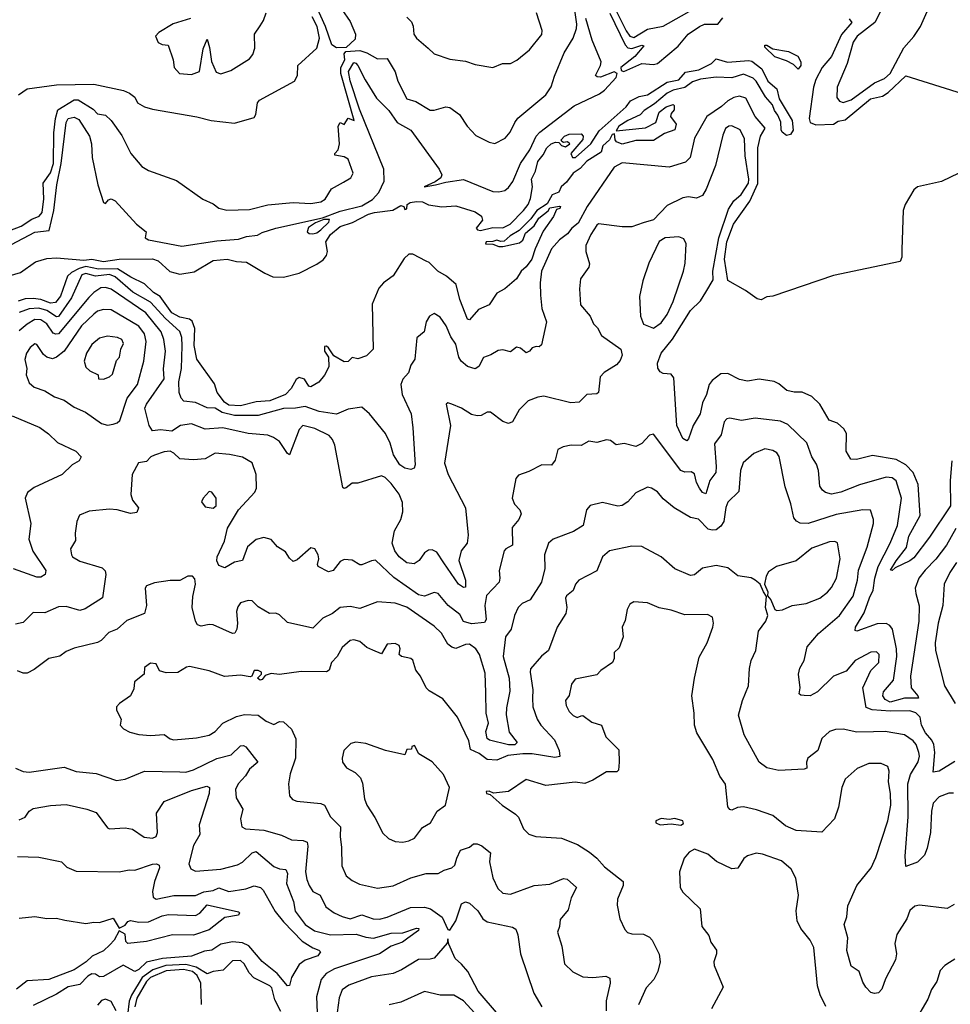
# Model space of a CAD drawing. Extents: x 1552294 to 1694791, y 811929 to 917222.
# Tile 427 of 643: x 1643947 to 1648702, y 851508 to 856540. Entities that reach past the tile are written whole.
import ezdxf

# ---------------------------------------------------------------- set-up
doc = ezdxf.new("R2010")
doc.units = 0

msp = doc.modelspace()

# ---------------------------------------------------------------- linework, layer by layer
at = {"layer": '0CON10XD'}
for points in [[(1645565, 856395.9), (1645541.1, 856411.1), (1645508.8, 856505), (1645375.2, 856805), (1645372.5, 856855), (1645383.9, 856915), (1645415, 857003.1), (1645442.5, 857025), (1645445, 857037.5), (1645458.9, 856975), (1645456.3, 856885), (1645499.4, 856745), (1645549.9, 856655), (1645635, 856531.1), (1645663.2, 856465), (1645660.3, 856439.7), (1645615, 856397.5), (1645565, 856395.9)], [(1646994.7, 856585), (1647045, 856481.9), (1647065, 856455.9), (1647085, 856449.5), (1647155, 856491.7), (1647235, 856506.9), (1647555, 856688.1)], [(1643815, 855432.1), (1643955, 855484.8), (1644009.5, 855520.5), (1644045.9, 855535), (1644061.2, 855555), (1644069.7, 855625), (1644066.1, 855703.9), (1644105, 855757.5), (1644120, 855805), (1644121.2, 855961.2), (1644129.1, 856035), (1644141.2, 856078.8), (1644225, 856130), (1644245, 856130), (1644322.3, 856082.3), (1644345, 856059.2), (1644385, 856052.5), (1644414.6, 856024.6), (1644468.3, 855948.3), (1644514.3, 855855), (1644570.2, 855790.2), (1644605, 855769.2), (1644748.3, 855718.3), (1644883, 855623), (1644935, 855598.8), (1644965, 855576.2), (1645005, 855566), (1645120.7, 855569.3), (1645215, 855594), (1645345, 855606), (1645435, 855600.8), (1645485, 855609.2), (1645507.7, 855622.3), (1645540.6, 855675), (1645601.3, 855708.7), (1645639.3, 855730.7), (1645651.4, 855755), (1645625, 855827.6), (1645605, 855839.4), (1645557.5, 855847.5), (1645556.7, 855855), (1645573.8, 855875), (1645580.8, 855905), (1645574.5, 855995.5), (1645585, 856013.8), (1645605, 856003.8), (1645625, 856035.8), (1645656.4, 856025), (1645587, 856265), (1645587.4, 856295), (1645607.6, 856335), (1645605.4, 856365), (1645613.4, 856376.6), (1645685, 856381.5), (1645720, 856370), (1645775, 856339.2), (1645825, 856342), (1645865, 856273.1), (1645879.7, 856225), (1645925, 856135.8), (1645970.9, 856120.9), (1646045, 856077.5), (1646065, 856077.1), (1646125, 856094.1), (1646145, 856091.1), (1646193.3, 856055), (1646233.5, 855995), (1646277.9, 855947.9), (1646345, 855914), (1646375, 855907.5), (1646427.9, 855935), (1646453.5, 855965), (1646476.2, 856015), (1646492.9, 856037.1), (1646635.7, 856155), (1646662.9, 856197.1), (1646678.9, 856251.1), (1646729.5, 856370.5), (1646775.3, 856444.7), (1646791.1, 856495), (1646793.3, 856516.7), (1646776, 856634)], [(1648347.5, 856585), (1648315.5, 856524.5), (1648226.3, 856455), (1648205.2, 856425), (1648174.3, 856315.7), (1648123.9, 856195), (1648122.4, 856142.4), (1648135, 856123.3), (1648155, 856116.5), (1648195, 856129.6), (1648315, 856216.8), (1648365, 856239.6), (1648394.5, 856265), (1648465, 856395.4), (1648515, 856453.4), (1648548.8, 856505), (1648603.3, 856626.7)], [(1643940.6, 856155), (1643985, 856187), (1644135, 856206.3), (1644325, 856210.8), (1644478, 856178), (1644507.8, 856165), (1644534.5, 856144.5), (1644549.4, 856115), (1644584.4, 856095), (1644625, 856082.2), (1644852.7, 856042.7), (1644925, 856024), (1645045, 856011.2), (1645145, 856040), (1645154.3, 856055.7), (1645161.9, 856115), (1645171.4, 856128.6), (1645350.5, 856225), (1645365.6, 856255), (1645367.7, 856305), (1645464.8, 856395), (1645478.8, 856445), (1645466.2, 856505), (1645440.7, 856555)], [(1644820, 856545), (1644730.9, 856519.1), (1644657.5, 856475), (1644640, 856455), (1644655, 856422.5), (1644675, 856413.3), (1644705, 856410), (1644731.9, 856335), (1644735.6, 856295), (1644763.3, 856265), (1644825, 856258.8), (1644865.6, 856274.4), (1644885, 856390), (1644905, 856440), (1644917.1, 856397.1), (1644926.3, 856326.3), (1644951.2, 856271.2), (1644975, 856263.3), (1645025, 856280), (1645120.3, 856339.7), (1645138.7, 856361.3), (1645148.6, 856395), (1645147.5, 856465), (1645175, 856507.5), (1645193.3, 856535), (1645206.7, 856575)], [(1645925, 856553.1), (1645948.9, 856528.9), (1645957.4, 856507.4), (1645961.4, 856465), (1645974.2, 856445), (1646033.5, 856393.5), (1646065, 856365.8), (1646145, 856338), (1646225, 856328), (1646275, 856310.8), (1646365, 856296.2), (1646414.5, 856315.5), (1646455, 856316.6), (1646486.4, 856333.6), (1646552, 856385), (1646615, 856463.3), (1646616.9, 856485), (1646587.8, 856575)], [(1646963, 856573), (1647040.7, 856410.7), (1647055, 856395.9), (1647075, 856391.7), (1647125, 856409.6), (1647135.5, 856405.5), (1647089.2, 856350.8), (1647018.3, 856295), (1647019.3, 856279.3), (1647034.6, 856274.6), (1647125, 856316), (1647185, 856310), (1647205, 856316.5), (1647312.2, 856405), (1647363.2, 856465), (1647419.7, 856505), (1647446.1, 856516.1), (1647514, 856516), (1647540.4, 856549.6)], [(1644346.5, 855696.5), (1644375, 855606.2), (1644385, 855600.8), (1644401.2, 855618.8), (1644415, 855624.4), (1644435, 855614.2), (1644544.3, 855494.3), (1644592.5, 855455), (1644588, 855425), (1644605, 855414.2), (1644775, 855382.1), (1644955, 855410), (1645065, 855418), (1645105, 855431.2), (1645161.4, 855438.6), (1645185, 855452), (1645255.7, 855475), (1645493.3, 855526.7), (1645585, 855560.4), (1645695, 855589.1), (1645748.8, 855621.2), (1645782.8, 855657.2), (1645808.9, 855715), (1645807.9, 855775), (1645683.1, 856083.1), (1645635, 856227.3), (1645626.5, 856275), (1645655, 856320.5), (1645665, 856318.3), (1645674.8, 856305), (1645711.8, 856231.9), (1645769.3, 856139.3), (1645833, 856075), (1645875, 856014.6), (1645945, 855975.3), (1646090.3, 855775), (1646103.4, 855746.6), (1646098.7, 855731.3), (1646069.6, 855710.4), (1646013.8, 855685), (1646071.2, 855695), (1646125, 855710), (1646215, 855722.5), (1646365, 855661.8), (1646395, 855659.2), (1646425, 855666.2), (1646445, 855681.5), (1646467.3, 855712.7), (1646506.6, 855805), (1646553.2, 855875), (1646586.6, 855945), (1646604, 855965), (1646780.5, 856099.5), (1646910, 856160), (1646935, 856179.6), (1646993.8, 856245), (1646999.7, 856265), (1646985, 856273.9), (1646915, 856245.7), (1646897.2, 856247.2), (1646889.1, 856255), (1646915.2, 856305), (1646918.6, 856325), (1646871.9, 856435), (1646839.5, 856545)], [(1648185, 856544.6), (1648198.2, 856525), (1648146.7, 856463.3), (1648095, 856351.2), (1648047.5, 856295), (1648015.6, 856234.4), (1648003.7, 856195), (1647980.2, 856035), (1647986.6, 856015), (1648015, 856002.3), (1648105, 856006.3), (1648129.5, 856020.5), (1648165, 856027.2), (1648294.1, 856135.9), (1648355, 856149.5), (1648385, 856167.2), (1648475, 856252.3), (1648849.4, 856135)], [(1647925, 856287.5), (1647900.7, 856310.7), (1647865, 856330), (1647805, 856350), (1647755, 856400), (1647755, 856410), (1647765, 856410), (1647795, 856390), (1647875, 856376.7), (1647923, 856353), (1647937.5, 856325), (1647937.5, 856305), (1647925, 856287.5)], [(1643865, 855222.2), (1643951.7, 855248.3), (1644027.5, 855302.5), (1644085, 855319.4), (1644135, 855322.2), (1644275, 855311.5), (1644315, 855315.3), (1644375, 855304.3), (1644455, 855316), (1644625, 855317.2), (1644655, 855306.9), (1644713.6, 855253.6), (1644765, 855238.3), (1644838.2, 855251.8), (1644935, 855309.1), (1645006.4, 855316.4), (1645055, 855304.2), (1645105, 855300), (1645200, 855245), (1645240, 855225), (1645295, 855224.2), (1645375, 855244.2), (1645465, 855290.6), (1645497.5, 855312.5), (1645514.6, 855335), (1645519.6, 855355), (1645511.4, 855405), (1645535, 855442.3), (1645585, 855483), (1645647.5, 855502.5), (1645728.8, 855545), (1645760, 855555), (1645853, 855567), (1645895, 855590.5), (1645910, 855585), (1645915, 855570), (1645925, 855572.5), (1645926, 855595), (1645941.2, 855605), (1645975, 855611.1), (1646005, 855608.8), (1646035, 855593.3), (1646103.2, 855583.2), (1646175, 855588.5), (1646275, 855557.9), (1646306, 855535), (1646311.2, 855515), (1646280, 855475), (1646286.7, 855465), (1646302.2, 855462.2), (1646365, 855478.2), (1646415, 855476.2), (1646452.7, 855495), (1646521.1, 855565), (1646544.3, 855595), (1646556.4, 855626.4), (1646567.1, 855685), (1646562.3, 855725), (1646583.1, 855765), (1646594.5, 855814.5), (1646621.8, 855848.2), (1646640, 855885), (1646661.9, 855905), (1646685, 855914.2), (1646702.5, 855912.5), (1646715, 855897.5), (1646735, 855890), (1646757.5, 855905), (1646746.2, 855916.2), (1646725, 855912.5), (1646717, 855917), (1646713.3, 855925), (1646730, 855945), (1646755, 855954), (1646815.9, 855955.9), (1646826.7, 855945), (1646825, 855927.5), (1646763.8, 855855), (1646771.2, 855835), (1646787.5, 855835), (1646865.2, 855904.8), (1646907.8, 855972.3), (1647046.2, 856093.8), (1647068.6, 856125), (1647112.7, 856147.3), (1647155, 856155.9), (1647255, 856220), (1647315, 856231.8), (1647348.1, 856271.9), (1647417.4, 856282.6), (1647481.2, 856315), (1647505, 856340), (1647562.9, 856322.9), (1647671.9, 856331.9), (1647687.3, 856327.3), (1647738.6, 856288.6), (1647769.6, 856225), (1647816.3, 856186.3), (1647828.2, 856135), (1647894.2, 856025), (1647899.7, 855975), (1647885, 855953.5), (1647865, 855947.7), (1647843.1, 855965), (1647837.2, 855977.2), (1647836.3, 856016.3), (1647821, 856051), (1647804.1, 856075), (1647793.3, 856105), (1647756.8, 856145), (1647710.5, 856225), (1647695, 856240), (1647645, 856262.1), (1647585, 856242.4), (1647506, 856246), (1647425.4, 856235.4), (1647385, 856222.7), (1647345, 856192.3), (1647285, 856180), (1647255.7, 856165), (1647190.8, 856109.2), (1647136.9, 856075), (1647117.1, 856052.9), (1647055, 856024.4), (1647008.8, 855995), (1646995, 855972.5), (1647145, 855986.2), (1647196.7, 856015), (1647215, 856066.7), (1647250, 856095), (1647286.1, 856106.1), (1647291.7, 856101.7), (1647291.7, 856078.3), (1647275, 856060), (1647272.5, 856045), (1647301.4, 856005), (1647295, 855976.2), (1647242.1, 855957.9), (1647185, 855922.9), (1647095, 855921.9), (1647025, 855903.1), (1646996.7, 855915), (1646990, 855925), (1646986.4, 855956.4), (1646975, 855953.3), (1646960, 855925), (1646926.7, 855895), (1646917.9, 855862.1), (1646845, 855817.5), (1646810, 855780), (1646774.3, 855755.7), (1646740.2, 855709.8), (1646712.9, 855685), (1646701.7, 855658.3), (1646667.5, 855645), (1646641.2, 855598.8), (1646588.9, 855565), (1646558.8, 855521.2), (1646498.3, 855461.7), (1646452.5, 855435), (1646422.5, 855407.5), (1646405, 855405.6), (1646385, 855413.3), (1646364.1, 855405.9), (1646330, 855405), (1646327.5, 855395), (1646365, 855393.3), (1646395, 855380), (1646415, 855380), (1646501.2, 855398.8), (1646517.5, 855412.5), (1646530.5, 855449.5), (1646575, 855486.7), (1646598.8, 855525), (1646646.4, 855563.6), (1646655, 855577.5), (1646705, 855587.5), (1646710, 855585), (1646707.5, 855575), (1646690, 855570), (1646675, 855533.3), (1646620.8, 855459.2), (1646580.9, 855369.1), (1646564.3, 855315), (1646535, 855275.8), (1646510, 855255), (1646486.2, 855215), (1646426.2, 855165), (1646385, 855142.5), (1646345, 855083.1), (1646291.3, 855058.7), (1646245, 855005.8), (1646235, 855010), (1646195, 855110), (1646176.3, 855186.3), (1646128.2, 855228.2), (1646084.2, 855255), (1646039.5, 855299.5), (1646024.1, 855305.9), (1645955, 855341.1), (1645935, 855340.8), (1645910.6, 855319.4), (1645855, 855230), (1645805.5, 855194.5), (1645782.4, 855167.6), (1645748.1, 855085), (1645753.8, 854855), (1645718.3, 854821.7), (1645675, 854806.7), (1645645, 854812.5), (1645625, 854792.5), (1645605, 854791.2), (1645552.1, 854822.1), (1645525, 854863.3), (1645515, 854871.2), (1645505, 854870), (1645504.4, 854845), (1645524.4, 854814.4), (1645526.9, 854765), (1645505, 854723.8), (1645475, 854687.5), (1645435, 854663.3), (1645425, 854667.5), (1645402.2, 854702.2), (1645375, 854711.8), (1645358.9, 854701.1), (1645334.3, 854655), (1645305, 854624), (1645225, 854592), (1645155, 854587.3), (1645075.7, 854565.7), (1645015, 854569.8), (1644993.5, 854585), (1644956, 854635), (1644942, 854678), (1644852.1, 854805), (1644838.5, 854875), (1644841.7, 854961.7), (1644828.6, 854998.6), (1644815, 855008.9), (1644765, 855019.4), (1644725, 855041.2), (1644664.2, 855124.2), (1644630.5, 855145), (1644585, 855189.5), (1644515, 855223.8), (1644447.1, 855267.1), (1644350, 855265), (1644285, 855278.1), (1644251.1, 855268.9), (1644212, 855248), (1644191, 855229), (1644155, 855126.9), (1644129.1, 855095), (1644105, 855090.2), (1644055, 855110.3), (1644015, 855114.6), (1643975, 855113.9), (1643938.5, 855101.5)], [(1648787.5, 855775), (1648657.7, 855712.3), (1648535, 855686.2), (1648515, 855670), (1648471.2, 855595), (1648461.2, 855565), (1648454.1, 855365.9), (1648453.6, 855326.4), (1648445, 855303.3), (1648105, 855232.5), (1647795, 855127.5), (1647765, 855122.5), (1647735, 855107.5), (1647715, 855112.5), (1647656.1, 855156.1), (1647565, 855206.7), (1647548.8, 855315), (1647560.6, 855405), (1647593.5, 855495), (1647678.1, 855611.9), (1647718.2, 855701.9), (1647717.6, 855885), (1647732.9, 855945), (1647755.8, 855985), (1647704.8, 856045), (1647657.8, 856137.8), (1647625, 856148.7), (1647595, 856141.4), (1647565, 856125.8), (1647533.2, 856096.8), (1647457.5, 856045), (1647395.3, 855935), (1647373.1, 855835), (1647348.8, 855811.2), (1647264.8, 855785.2), (1647025, 855808.3), (1646985, 855785.2), (1646846.4, 855585), (1646800.1, 855499.9), (1646767.6, 855475), (1646745.5, 855444.5), (1646705.5, 855414.5), (1646665, 855368.5), (1646613, 855255), (1646605.7, 855195), (1646608.3, 855131.7), (1646614.2, 855064.2), (1646638.5, 854995), (1646612.5, 854877.5), (1646601.7, 854868.3), (1646585, 854870), (1646565, 854862.5), (1646552.5, 854845), (1646535, 854836.7), (1646505, 854861.2), (1646485, 854866.2), (1646455, 854842.5), (1646415, 854852.5), (1646391.2, 854848.8), (1646355, 854826.7), (1646315.9, 854814.1), (1646292.1, 854767.9), (1646275, 854755.6), (1646235, 854767.8), (1646202.2, 854795), (1646191.4, 854815), (1646175, 854882.2), (1646149.1, 854919.1), (1646125.5, 854975.5), (1646095, 855019.1), (1646065, 855038.9), (1646040.8, 855025), (1646024, 854996), (1646014.2, 854945), (1645976.7, 854913.3), (1645966.2, 854805), (1645945.8, 854774.2), (1645932.8, 854735), (1645905, 854701.9), (1645893.8, 854675), (1645900.5, 854625), (1645946.9, 854525), (1645956.3, 854453.7), (1645967.5, 854265), (1645962.5, 854247.5), (1645945, 854241.2), (1645915, 854247.5), (1645889.7, 854265), (1645856.5, 854316.5), (1645840.2, 854375), (1645815.7, 854425), (1645735, 854526.2), (1645695, 854558.6), (1645625, 854548.6), (1645565, 854524.2), (1645477, 854537), (1645405, 854562.5), (1645356.2, 854553.8), (1645295, 854552.5), (1645165, 854517), (1645045, 854516), (1644982.2, 854532.2), (1644945, 854554.2), (1644905, 854555.9), (1644845, 854583.1), (1644785, 854590.9), (1644772.3, 854605), (1644761.3, 854635), (1644760.4, 854689.6), (1644773.6, 854756.4), (1644777.7, 854872.3), (1644775.5, 854915.5), (1644765.5, 854945.5), (1644691.9, 855011.9), (1644615, 855095.8), (1644525, 855147.5), (1644435, 855226.1), (1644405, 855238.1), (1644335, 855229.4), (1644285, 855242.6), (1644265, 855235.1), (1644211.6, 855118.4), (1644145, 855022.9), (1644135, 855020.7), (1644085, 855052.9), (1644045, 855065.6), (1643995, 855061.9), (1643945, 855043.1)], [(1643905, 855390.4), (1644025, 855453.2), (1644098.3, 855461.7), (1644121.3, 855565), (1644136.6, 855695), (1644159.2, 855805), (1644185, 856014.4), (1644195.2, 856035), (1644225, 856041.1), (1644249.9, 856029.9), (1644303.2, 855945), (1644313, 855905), (1644316.6, 855835), (1644346.5, 855696.5)], [(1648709.5, 854285), (1648700.5, 854185), (1648703.2, 854055), (1648595, 853894.6), (1648515, 853790), (1648495, 853774), (1648420.9, 853739.1), (1648405, 853724.4), (1648397, 853727), (1648425, 853774.5), (1648477.8, 853842.2), (1648490.5, 853899.5), (1648547.5, 854005), (1648536.9, 854165), (1648512, 854225), (1648475, 854265.2), (1648425, 854291.6), (1648305, 854312.4), (1648222.2, 854292.2), (1648193.4, 854293.4), (1648169.5, 854335), (1648171.8, 854425), (1648158.3, 854448.3), (1648125, 854477.1), (1648083.6, 854493.6), (1648035.6, 854575), (1647995, 854613.6), (1647945, 854636.1), (1647903.7, 854636.3), (1647865.8, 854645), (1647825, 854679.4), (1647801.1, 854691.1), (1647725, 854702.2), (1647665, 854692), (1647625, 854701.4), (1647565, 854731.1), (1647530.2, 854729.8), (1647485, 854695.4), (1647469.5, 854675), (1647455.9, 854624.1), (1647435, 854581.2), (1647423.5, 854525), (1647388.7, 854465), (1647365, 854398), (1647355, 854387.5), (1647335, 854399.2), (1647305.3, 854465.3), (1647290, 854710), (1647275, 854727.5), (1647235, 854731.5), (1647219.2, 854739.2), (1647207.9, 854757.9), (1647206.2, 854785), (1647223.8, 854835), (1647282.5, 854907.5), (1647375, 855053.8), (1647425, 855103.3), (1647452.4, 855147.6), (1647489.4, 855210.6), (1647489.2, 855255), (1647519.7, 855425), (1647568.4, 855571.6), (1647596.6, 855613.4), (1647633.7, 855646.4), (1647670.9, 855705), (1647672.7, 855725), (1647653.1, 855843.1), (1647650.1, 855930.1), (1647627.4, 855977.4), (1647585, 855996.7), (1647570, 855995), (1647553.3, 855983.3), (1647540, 855950), (1647502.1, 855795), (1647455, 855674.4), (1647435, 855641.9), (1647405, 855628.1), (1647365, 855634.4), (1647335, 855630), (1647255, 855589.7), (1647185, 855516.1), (1647132.3, 855502.3), (1647075, 855481.4), (1647025, 855481.8), (1646905, 855496.9), (1646895, 855490), (1646865, 855441.8), (1646839.6, 855385), (1646839.8, 855355), (1646858.7, 855291.3), (1646854.3, 855275.7), (1646813.1, 855215), (1646806.5, 855165), (1646812.3, 855082.3), (1646862.5, 855025), (1646878, 854985), (1646898.6, 854965), (1646919.1, 854925), (1647018.1, 854855), (1647026.1, 854825), (1647015, 854797.1), (1646996.2, 854775), (1646933.3, 854736.7), (1646913.1, 854715), (1646905, 854634), (1646895, 854627.5), (1646845.5, 854624.5), (1646804.7, 854585.3), (1646762.2, 854582.2), (1646625, 854615.2), (1646595, 854611.1), (1646545, 854592), (1646499.7, 854545), (1646464.7, 854485.3), (1646445, 854475.4), (1646415, 854486.7), (1646353.1, 854533.1), (1646335, 854533.8), (1646305, 854516.7), (1646285, 854514.3), (1646255, 854521.9), (1646205, 854554.1), (1646154.4, 854575.6), (1646135, 854582), (1646126.2, 854575), (1646147.8, 854465), (1646116.8, 854273.2), (1646135.5, 854215), (1646224.6, 854045), (1646238.9, 853905), (1646233.8, 853865), (1646202.2, 853825), (1646191.5, 853775), (1646225.4, 853675), (1646225, 853640), (1646215, 853637.5), (1646189.6, 853655), (1646114.5, 853764.5), (1646078, 853818), (1646055, 853830.5), (1646035, 853827.8), (1646015, 853815.6), (1645987.5, 853775), (1645961.7, 853758.3), (1645925, 853763.9), (1645885.5, 853795), (1645863.9, 853825), (1645850.7, 853865), (1645862, 853928), (1645894.6, 853985), (1645905.3, 854025), (1645902.3, 854072.3), (1645885, 854114.4), (1645845, 854169.6), (1645815, 854199.4), (1645795, 854208.6), (1645675, 854171.2), (1645645, 854170.8), (1645615, 854148), (1645605, 854143.8), (1645598.3, 854148.3), (1645556.7, 854365), (1645544.7, 854395), (1645527.5, 854415), (1645455, 854450.3), (1645393.1, 854465), (1645375, 854445.5), (1645325, 854316), (1645315, 854322), (1645275, 854383.3), (1645243.6, 854403.6), (1645215, 854416.1), (1645115, 854424.7), (1644985, 854454.2), (1644895, 854446.6), (1644825, 854474.7), (1644768, 854465), (1644725, 854436.8), (1644666.5, 854443.5), (1644625, 854438.5), (1644608.7, 854465), (1644586.5, 854555), (1644594.1, 854575), (1644684.3, 854705), (1644681.1, 854755), (1644692.6, 854845), (1644683.8, 854905), (1644670.2, 854945), (1644590.8, 855040.7), (1644415, 855162.5), (1644385, 855171.4), (1644361.3, 855168.7), (1644325, 855145.3), (1644300.9, 855119.1), (1644145, 854934.8), (1644131.8, 854931.8), (1644118.2, 854938.2), (1644085, 854984.8), (1644055, 855006.3), (1644025, 855006.7), (1643985, 854983.2), (1643945, 854948.8)], [(1645445, 855444.6), (1645465, 855450.4), (1645485, 855465.3), (1645526.4, 855505), (1645529.1, 855519.1), (1645501.2, 855518.8), (1645458.5, 855501.5), (1645422, 855478), (1645415.7, 855455), (1645426.4, 855446.4), (1645445, 855444.6)], [(1647185, 854962.5), (1647225, 854990.4), (1647255, 855033.6), (1647285, 855100), (1647339, 855255), (1647347, 855295), (1647351.5, 855395), (1647339.5, 855419.5), (1647315, 855429.2), (1647245, 855425.6), (1647215, 855405.4), (1647161.2, 855295), (1647130.2, 855205), (1647113.4, 855125), (1647118.1, 855025), (1647135, 854983.8), (1647185, 854962.5)], [(1644395, 854466.9), (1644425, 854472.5), (1644445, 854479.2), (1644458.2, 854491.8), (1644496.4, 854605), (1644548.4, 854675), (1644581.9, 854795), (1644593.1, 854895), (1644585.3, 854935), (1644555, 854972.8), (1644415, 855057.3), (1644375, 855059.4), (1644345, 855049.5), (1644325, 855035.3), (1644263.4, 854975), (1644173.6, 854846.4), (1644135, 854815.4), (1644115, 854806.9), (1644085.8, 854815.8), (1644069.4, 854829.4), (1644035, 854880), (1644025, 854883.1), (1644000.6, 854865), (1643980.9, 854835), (1643973.1, 854803.1), (1643982.7, 854757.3), (1643980.5, 854725), (1643995, 854684), (1644021.1, 854661.1), (1644075, 854642.2), (1644125, 854611.5), (1644174.7, 854594.7), (1644225, 854559.6), (1644283.1, 854533.1), (1644365, 854475.7), (1644395, 854466.9)], [(1644375, 854703.3), (1644405, 854714.3), (1644421.5, 854728.5), (1644442, 854798), (1644457.5, 854815), (1644463.8, 854855), (1644476.7, 854885), (1644468.6, 854905), (1644446.3, 854916.3), (1644395, 854922), (1644355, 854911.8), (1644315, 854880.5), (1644287.7, 854835), (1644277.1, 854795), (1644285, 854764.2), (1644305, 854745.5), (1644347.5, 854725), (1644350, 854705), (1644375, 854703.3)], [(1643909.2, 854515), (1644050, 854455), (1644093.7, 854423.7), (1644139.4, 854379.4), (1644234.6, 854334.6), (1644260.8, 854305), (1644250, 854285), (1644214.7, 854265.3), (1644164.6, 854215.4), (1644020.8, 854149.2), (1643986.6, 854123.4), (1643975.7, 854095), (1644004.4, 853965.6), (1643993.8, 853885), (1644013.9, 853823.9), (1644080.8, 853725), (1644076.7, 853705), (1644055, 853690.8), (1644035, 853690.5), (1643915, 853733.6)], [(1648289.8, 853585), (1648308.4, 853625), (1648316.1, 853685), (1648333, 853745), (1648393.8, 853865), (1648431.4, 853955), (1648452.2, 854095), (1648425, 854183.1), (1648405, 854197.5), (1648375, 854201.2), (1648238.1, 854161.9), (1648143.3, 854125), (1648095, 854115.6), (1648065, 854123.1), (1648048, 854135), (1648035.6, 854155), (1648028.5, 854235), (1648017.4, 854267.4), (1647993.5, 854305), (1647968, 854378), (1647871.3, 854471.3), (1647835, 854488.2), (1647705, 854503.9), (1647635, 854490.8), (1647575, 854503.3), (1647560.4, 854499.6), (1647546, 854484), (1647531.4, 854418.6), (1647497.8, 854372.2), (1647506.3, 854256.3), (1647503.2, 854225), (1647473.6, 854185), (1647453.1, 854116.9), (1647435, 854122.9), (1647420, 854145), (1647405.6, 854175), (1647395, 854218.6), (1647378.3, 854228.3), (1647345, 854226.5), (1647325.7, 854235.7), (1647185, 854420.8), (1647165, 854415.8), (1647125, 854373.3), (1647095, 854358.6), (1647035, 854374.2), (1646995, 854367.5), (1646965, 854388.6), (1646945, 854393.1), (1646895, 854378.6), (1646855, 854385.6), (1646815, 854362.7), (1646764.5, 854365.5), (1646723.2, 854356.8), (1646696.8, 854343.2), (1646682.1, 854287.9), (1646665, 854262.9), (1646615, 854264.4), (1646549.1, 854230.9), (1646495, 854212.5), (1646481.4, 854195), (1646462.9, 854095), (1646475, 854063.3), (1646502, 854035), (1646510, 854015), (1646497.1, 853985), (1646463.6, 853945), (1646465, 853853.8), (1646430, 853835), (1646422.5, 853825), (1646396.4, 853725), (1646400.5, 853685), (1646396.5, 853665), (1646332.7, 853597.3), (1646324.4, 853545), (1646331, 853475), (1646321, 853459), (1646255, 853452.8), (1646215, 853463.6), (1646195, 853500), (1646136.2, 853545), (1646085, 853607.3), (1646065, 853612.9), (1646015, 853594.3), (1645985, 853599.5), (1645858.6, 853688.6), (1645765, 853776.9), (1645745, 853774.5), (1645695, 853752.9), (1645685, 853754.3), (1645645, 853778), (1645605, 853781.2), (1645585, 853770), (1645548.6, 853725), (1645525, 853717.8), (1645472, 853745), (1645468, 853755), (1645475.6, 853784.4), (1645472.5, 853805), (1645455, 853836.2), (1645435, 853840), (1645365, 853780), (1645345, 853771.2), (1645325, 853788), (1645305, 853820), (1645265, 853845.6), (1645232.6, 853882.6), (1645195, 853893.4), (1645155, 853883.5), (1645110.8, 853845), (1645084.7, 853775.3), (1645045, 853767.1), (1644995, 853738), (1644965, 853750), (1644953.6, 853773.6), (1644955.8, 853795), (1644992.6, 853875), (1645008.3, 853941.7), (1645064.8, 854035), (1645148.2, 854125), (1645156.2, 854145), (1645155.4, 854215.4), (1645134.7, 854274.7), (1645085, 854304.6), (1645018.3, 854318.3), (1644945, 854324.1), (1644895, 854296.2), (1644835, 854290), (1644765, 854296.2), (1644734.4, 854325), (1644715, 854333.9), (1644685, 854330.9), (1644635, 854313.8), (1644617.1, 854305), (1644595, 854282.2), (1644553.3, 854275), (1644521.2, 854215), (1644515, 854112.5), (1644523.7, 854083.7), (1644554.2, 854045), (1644545, 854021.2), (1644513.9, 854016.1), (1644445, 854034.2), (1644405, 854037.5), (1644302, 854028), (1644252.4, 854007.6), (1644238.1, 853975), (1644230, 853915), (1644231.9, 853878.1), (1644206.2, 853835), (1644211.2, 853805), (1644216.7, 853795), (1644255, 853772.5), (1644367.9, 853737.9), (1644383.3, 853723.3), (1644387.7, 853705), (1644369.5, 853585), (1644281.9, 853528.1), (1644255, 853520.8), (1644185, 853540.5), (1644145, 853539.2), (1644075, 853508.1), (1644015, 853510.6), (1643965, 853459.5), (1643925, 853450)], [(1647954.7, 853085.3), (1647937.6, 853087.6), (1647930.4, 853095), (1647934.7, 853125), (1647925.8, 853195), (1647932.8, 853225), (1647955.3, 853265), (1647970.9, 853335), (1648027.7, 853402.3), (1648135, 853495.5), (1648205, 853593.3), (1648227.8, 853675), (1648233.3, 853726.7), (1648276.6, 853843.4), (1648308.8, 853965), (1648308.9, 853985), (1648293.8, 854033.8), (1648255.5, 854035.5), (1648118.3, 854011.7), (1647975, 853964.5), (1647935, 853967.3), (1647916.2, 853976.2), (1647903.1, 853993.1), (1647887.3, 854065), (1647857.5, 854152.5), (1647827.5, 854307.5), (1647815, 854325.8), (1647795, 854338.6), (1647755, 854345.7), (1647698, 854322), (1647642.9, 854275), (1647630, 854235), (1647621.1, 854128.9), (1647565, 854073.8), (1647555, 854047.5), (1647544.7, 853975.3), (1647529.2, 853950.8), (1647505, 853931.8), (1647485, 853930), (1647465, 853936.5), (1647415, 853987.1), (1647375, 853995.8), (1647291.2, 854045), (1647235, 854090.6), (1647205, 854126.9), (1647175.4, 854145.4), (1647155, 854150), (1647095, 854121.2), (1647053.6, 854075), (1647025, 854056.1), (1647003.7, 854053.6), (1646925, 854072.7), (1646862.4, 854057.6), (1646842.5, 854035), (1646825.8, 853955), (1646776.3, 853923.7), (1646672.5, 853885), (1646648.9, 853865), (1646628.6, 853805), (1646629.3, 853735), (1646613.8, 853665), (1646555.3, 853574.7), (1646515, 853555.5), (1646493.7, 853536.3), (1646474.6, 853495), (1646458.6, 853425), (1646428.8, 853385), (1646418, 853285), (1646447.4, 853175), (1646451.8, 853108.2), (1646433.7, 853023.6), (1646433.2, 852986.8), (1646448.6, 852898.6), (1646488.8, 852845), (1646476.3, 852833.7), (1646445, 852834.1), (1646347.2, 852857.2), (1646336.3, 852866.3), (1646328.8, 852901.2), (1646342.5, 852945), (1646330.5, 852995), (1646328, 853102), (1646325, 853200), (1646295.7, 853295), (1646277.5, 853325), (1646245, 853347.5), (1646225, 853345.8), (1646175, 853325.6), (1646155, 853332.5), (1646135, 853348), (1646101.4, 853405), (1646065, 853440), (1645925, 853537.1), (1645865, 853558.1), (1645775, 853563.8), (1645685, 853530.9), (1645635, 853540), (1645585, 853535.7), (1645545, 853504.4), (1645495, 853481.4), (1645445, 853430.6), (1645315, 853458.1), (1645275, 853497.5), (1645255, 853505.8), (1645222.5, 853505), (1645165, 853539.2), (1645135, 853569.2), (1645115, 853572), (1645075, 853558.6), (1645060.7, 853539.3), (1645053.9, 853515), (1645060, 853455), (1645055.7, 853425.7), (1645045.5, 853404.5), (1645035, 853402.9), (1644935, 853447.1), (1644915, 853449.1), (1644875, 853439.6), (1644855, 853447.5), (1644845.5, 853465), (1644828.6, 853535), (1644832.1, 853592.1), (1644845.4, 853655), (1644841.4, 853681.4), (1644830, 853695), (1644806.7, 853695), (1644765, 853674.2), (1644715.9, 853674.1), (1644635, 853662.5), (1644595, 853646.2), (1644588, 853635), (1644594.5, 853545), (1644584.4, 853505), (1644495, 853470), (1644445.8, 853425), (1644401.7, 853408.3), (1644363.3, 853366.7), (1644345, 853357.1), (1644225, 853327.1), (1644185, 853310), (1644152.4, 853287.6), (1644095, 853275.8), (1644021.2, 853218.8), (1643985, 853200), (1643965, 853199.4), (1643935, 853212.1)], [(1644935, 854044), (1644950, 854055), (1644950, 854095), (1644928.8, 854125), (1644915, 854129.2), (1644883.8, 854095), (1644876.7, 854075), (1644895, 854050), (1644935, 854044)], [(1648730.8, 853939.2), (1648682.8, 853855), (1648627.7, 853782.3), (1648572.8, 853727.2), (1648541.2, 853685), (1648523.1, 853635), (1648525, 853606.7), (1648543.6, 853543.6), (1648541.6, 853465), (1648498.7, 853185), (1648502.2, 853125), (1648535.6, 853085), (1648538.6, 853071.4), (1648467.5, 853072.5), (1648395, 853051.7), (1648369.2, 853065), (1648357.3, 853085), (1648360, 853105), (1648411.6, 853165), (1648428.8, 853285), (1648427.7, 853325), (1648405.9, 853425), (1648393, 853443), (1648375, 853454.6), (1648327.4, 853452.6), (1648225, 853414.4), (1648215, 853417.5), (1648217.8, 853435), (1648261.2, 853508.8), (1648289.8, 853585)], [(1648717.5, 852587.5), (1648695, 852586.7), (1648645, 852568.1), (1648614.6, 852535), (1648606.1, 852495), (1648601.1, 852385), (1648583.8, 852305), (1648569.8, 852270.2), (1648535, 852234.2), (1648475, 852212.5), (1648470.7, 852265), (1648487.3, 852465), (1648484.5, 852635), (1648498.1, 852681.9), (1648536.9, 852746.9), (1648543.8, 852775), (1648541.4, 852795), (1648526.8, 852835), (1648512.3, 852855), (1648467.5, 852885), (1648368.5, 852901.5), (1648310.2, 852899.8), (1648225, 852898.5), (1648155, 852914.5), (1648115, 852911.5), (1648085, 852901.9), (1648045, 852865.8), (1648025, 852804.2), (1647974.3, 852765), (1647967.5, 852745), (1647968.8, 852715), (1647955, 852710), (1647825, 852702.8), (1647765, 852716.1), (1647725.5, 852745), (1647649.3, 852885), (1647620, 852985), (1647639.9, 853060.1), (1647671.2, 853135), (1647675.4, 853224.6), (1647684.4, 853265), (1647707.5, 853315), (1647721.4, 853415), (1647758.6, 853465), (1647769.4, 853495), (1647758.1, 853535), (1647762.5, 853592.5), (1647746.7, 853615), (1647731.2, 853655), (1647705, 853675.7), (1647685, 853687.5), (1647616.9, 853696.9), (1647565, 853737.5), (1647505, 853749.4), (1647435, 853736.4), (1647395, 853702.5), (1647375, 853698.9), (1647293.8, 853733.8), (1647224.2, 853795), (1647125, 853847.5), (1647075, 853848.5), (1646960, 853825), (1646924.2, 853795), (1646895, 853723.5), (1646804.2, 853675.8), (1646786.9, 853655), (1646775, 853622.5), (1646741.2, 853595), (1646736.1, 853583.9), (1646741.9, 853535), (1646736.9, 853505), (1646692.5, 853435), (1646649.2, 853315), (1646613.4, 853286.6), (1646557.2, 853222.8), (1646554.7, 853205), (1646569.3, 853115), (1646567.1, 853072.9), (1646568, 853028), (1646591.5, 852965), (1646610, 852935), (1646679.5, 852859.5), (1646703, 852805), (1646706.6, 852773.4), (1646681.5, 852768.5), (1646565, 852787.8), (1646518.4, 852788.4), (1646441.2, 852778.8), (1646385, 852754.7), (1646335, 852758.1), (1646295, 852789.6), (1646250.6, 852810.6), (1646241.5, 852855), (1646184.5, 852975), (1646108.9, 853068.9), (1646039.3, 853109.3), (1646024.5, 853124.5), (1645994.4, 853184.4), (1645970.8, 853215), (1645955, 853266.2), (1645945, 853275.7), (1645897.5, 853285), (1645886.2, 853295), (1645891.4, 853325), (1645885, 853342), (1645865, 853351.4), (1645825, 853348), (1645795, 853298.8), (1645752, 853318), (1645720.6, 853330.6), (1645685, 853361.5), (1645655, 853369.5), (1645635, 853367.5), (1645595, 853330.8), (1645568.6, 853285), (1645540.8, 853255), (1645527.5, 853215), (1645515, 853207.1), (1645385, 853208.1), (1645275, 853193.1), (1645231.2, 853198.8), (1645201.7, 853188.3), (1645185, 853167.5), (1645175, 853163.8), (1645162.5, 853175), (1645182.5, 853195), (1645182.5, 853205), (1645165, 853213.8), (1645145, 853213.3), (1645133.3, 853185), (1645125, 853180.8), (1645075, 853189.6), (1644993.8, 853183.8), (1644915, 853212.5), (1644815, 853234), (1644798.8, 853231.2), (1644755, 853204), (1644695, 853202.5), (1644661.4, 853211.4), (1644645, 853246.9), (1644615, 853251.5), (1644585, 853228.8), (1644583.3, 853195), (1644533.8, 853155), (1644529.3, 853120.7), (1644513.3, 853085), (1644456.7, 853045), (1644442.3, 853027.7), (1644441.2, 853011.2), (1644466.2, 852965), (1644460, 852935), (1644476.7, 852915), (1644509.1, 852899.1), (1644555, 852887.1), (1644615, 852882), (1644685, 852886.9), (1644716, 852865), (1644735, 852860), (1644849.8, 852870.2), (1644915, 852882.9), (1644945, 852901.9), (1644985, 852944.4), (1645055, 852978.9), (1645095, 852988.7), (1645164.8, 852984.8), (1645207.1, 852955), (1645245, 852937.3), (1645275, 852952.2), (1645295, 852950.6), (1645335, 852914.3), (1645357.3, 852865), (1645355.5, 852765.5), (1645328.2, 852685), (1645320, 852635), (1645325, 852573.8), (1645340.8, 852555), (1645363.3, 852545), (1645485, 852533.6), (1645504.6, 852524.6), (1645534.4, 852465), (1645585.6, 852415), (1645583.6, 852365), (1645591.3, 852308.7)], [(1647815, 853520), (1647845, 853522.9), (1647893.6, 853546.4), (1647965, 853555.6), (1648035, 853582.5), (1648075, 853613.6), (1648095, 853637.5), (1648121.2, 853685), (1648139.1, 853785), (1648125, 853866.2), (1648112.5, 853872.5), (1648085, 853871.9), (1647995, 853838.1), (1647915, 853773.8), (1647814.5, 853745.5), (1647772.1, 853717.9), (1647760.8, 853695), (1647753.3, 853655), (1647770, 853615), (1647767.5, 853595), (1647785.7, 853575), (1647805, 853526.2), (1647815, 853520)], [(1648733.3, 853765), (1648699.7, 853715), (1648670.3, 853655), (1648663.7, 853546.4), (1648639.4, 853455), (1648624.7, 853355.3), (1648626.4, 853315), (1648672, 853135), (1648726.2, 853045)], [(1648721.7, 852018.3), (1648685, 851997.1), (1648545, 852014.4), (1648520.6, 852009.4), (1648495, 851987.5), (1648479.6, 851945), (1648428.2, 851865), (1648418.6, 851818.6), (1648426.6, 851765), (1648422.5, 851735), (1648371.5, 851638.5), (1648352.5, 851585), (1648335, 851565.6), (1648315, 851562.2), (1648295, 851567.5), (1648270, 851595), (1648255, 851620), (1648235.8, 851675.8), (1648195, 851703.3), (1648173.4, 851783.4), (1648177.8, 851847.8), (1648159.6, 851915), (1648173.3, 851955), (1648178.5, 852011.5), (1648224.5, 852115), (1648297.8, 852205), (1648321.4, 852258.6), (1648383.3, 852445), (1648397.5, 852525), (1648396.1, 852585), (1648385.4, 852645), (1648389.1, 852699.1), (1648383.1, 852723.1), (1648348, 852738), (1648285, 852739.1), (1648226.4, 852713.6), (1648165, 852658), (1648148.2, 852615), (1648130, 852515), (1648110.8, 852455), (1648045, 852387.5), (1647915, 852396.5), (1647859.9, 852419.9), (1647795, 852472.2), (1647712.2, 852502.2), (1647645, 852516.5), (1647615, 852513.3), (1647585, 852500), (1647575, 852502.5), (1647565, 852517.5), (1647553.5, 852633.5), (1647523.8, 852673.8), (1647488, 852758), (1647406, 852895), (1647394.2, 852935), (1647392.9, 852995), (1647380.6, 853085), (1647395.6, 853175), (1647418.6, 853281.4), (1647460, 853355), (1647488.1, 853435), (1647491.9, 853455), (1647487, 853487), (1647460.5, 853500.5), (1647345, 853497.8), (1647275, 853521.9), (1647215, 853534.3), (1647155, 853559.2), (1647085, 853563.8), (1647065, 853553.3), (1647050, 853525), (1647041.2, 853468.8), (1647025.7, 853434.3), (1647031.1, 853385), (1647009.8, 853330.2), (1646984.2, 853305), (1646984, 853275), (1646976, 853255), (1646915.9, 853214.1), (1646895, 853192.3), (1646785, 853170), (1646765.6, 853144.4), (1646753.8, 853086.2), (1646735, 853060), (1646739.4, 853035), (1646755, 853004), (1646775, 852984.2), (1646795, 852974), (1646815, 852982.5), (1646825, 852983.3), (1646869.8, 852949.8), (1646920, 852935), (1646941.9, 852875), (1647008, 852808), (1647010.6, 852745), (1647005.7, 852704.3), (1646997.5, 852695), (1646945, 852696.2), (1646875, 852652.5), (1646835, 852636.7), (1646785, 852642.9), (1646635, 852625.6), (1646535, 852656), (1646444.5, 852595.5), (1646367, 852587), (1646345, 852596.2), (1646330, 852595), (1646332.5, 852585), (1646350, 852580), (1646412, 852525), (1646479.7, 852479.7), (1646495, 852463.3), (1646521.4, 852405), (1646547.9, 852377.9), (1646583.9, 852366.1), (1646715, 852356.7), (1646797.5, 852325), (1646858.1, 852285), (1646895.6, 852255), (1646935, 852210.5), (1647031.1, 852135), (1647030.4, 852115), (1647001.5, 852045), (1646999.5, 852015), (1647012.9, 851945), (1647039.2, 851889.2), (1647053.3, 851875), (1647075, 851868.1), (1647135, 851865.5), (1647165, 851851.5), (1647179.2, 851835), (1647214.6, 851764.6), (1647219.6, 851725), (1647207.5, 851675), (1647186.3, 851633.6), (1647147.6, 851592.4), (1647108.9, 851505)], [(1648725, 852747.9), (1648645, 852699.8), (1648614.5, 852694.5), (1648622.8, 852795), (1648617.3, 852835), (1648607, 852857), (1648574.9, 852895), (1648554.4, 852935), (1648547.5, 852975), (1648525, 852996.9), (1648495, 853007.4), (1648395, 853005.3), (1648303.3, 853013.3), (1648272.5, 853025), (1648255.3, 853125), (1648296.5, 853213.5), (1648337.3, 853255), (1648338.6, 853295), (1648325, 853308.6), (1648295, 853306.7), (1648215.6, 853265), (1648170, 853210), (1648104.4, 853185), (1648023.1, 853105), (1647985, 853084.7), (1647954.7, 853085.3)], [(1645905, 852335.8), (1645935, 852342.5), (1645965, 852356), (1646005, 852411.2), (1646045.7, 852434.3), (1646080, 852495), (1646121.9, 852525), (1646143.3, 852615), (1646112.5, 852682.5), (1646055, 852746.7), (1645987, 852787), (1645965, 852830), (1645950, 852825), (1645948.3, 852811.7), (1645925, 852810), (1645915, 852782.5), (1645816.7, 852805), (1645715, 852840.7), (1645665, 852848.2), (1645639.1, 852840.9), (1645603.8, 852805), (1645594.2, 852765), (1645596, 852745), (1645617, 852717), (1645661.7, 852691.7), (1645688.1, 852665), (1645698, 852638), (1645708.6, 852558.6), (1645720.5, 852525), (1645762, 852462), (1645802.4, 852382.4), (1645831.2, 852355), (1645865, 852339.4), (1645905, 852335.8)], [(1643925, 852714.3), (1643965, 852697.4), (1643995, 852694.5), (1644175, 852719), (1644235, 852697.4), (1644337.7, 852687.7), (1644442.2, 852652.2), (1644485, 852657.7), (1644585, 852698.9), (1644765.8, 852695.8), (1644795, 852694.7), (1644835, 852706.6), (1644955, 852764.7), (1645027.1, 852782.9), (1645075, 852828.9), (1645090, 852830), (1645103.1, 852823.1), (1645164.3, 852745), (1645121.4, 852708.6), (1645100.3, 852675), (1645063.1, 852635), (1645050, 852605), (1645053.4, 852563.4), (1645087.5, 852505), (1645075.6, 852455), (1645081.2, 852415), (1645100, 852405), (1645195, 852397.5), (1645285, 852372.5), (1645335, 852347.8), (1645395, 852345.5), (1645415, 852337.1), (1645419.6, 852315), (1645407.8, 852185), (1645413.3, 852145), (1645426.2, 852115), (1645445, 852084.5), (1645482, 852065), (1645511.9, 852005), (1645554.3, 851975), (1645595, 851956.9), (1645635, 851943.8), (1645695, 851965.5), (1645753.8, 851945), (1645785, 851943.3), (1645825, 851952.7), (1645943.2, 852003.2), (1646015, 852003.3), (1646046.2, 851995), (1646105, 851953.2), (1646135, 851890.6), (1646145, 851885.8), (1646175.6, 851935), (1646205, 852021.4), (1646225, 852032), (1646244.5, 852024.5), (1646288.1, 851985), (1646313.1, 851945), (1646335, 851928.5), (1646465, 851902.5), (1646481.7, 851891.7), (1646492.7, 851862.7), (1646505.9, 851765), (1646574.6, 851565), (1646615.5, 851495)], [(1643945, 852450.6), (1643975.4, 852464.6), (1643995.9, 852495), (1644015, 852508.4), (1644105, 852524.4), (1644185, 852528.1), (1644290, 852505), (1644337.5, 852487.5), (1644395, 852409.2), (1644405, 852404.2), (1644485, 852409.4), (1644523.3, 852403.3), (1644582.1, 852362.1), (1644625, 852356.2), (1644643.8, 852366.1), (1644651.2, 852385), (1644645.8, 852484.2), (1644685, 852544.5), (1644825, 852600.9), (1644903.1, 852623.1), (1644917.1, 852615), (1644915.4, 852585), (1644864.7, 852425), (1644867.6, 852375), (1644835, 852318.6), (1644810.5, 852225), (1644820.6, 852200.6), (1644845, 852187.3), (1644975, 852199), (1645060, 852220), (1645085, 852234.6), (1645135, 852282.1), (1645155, 852287.8), (1645245, 852211.2), (1645275, 852200), (1645306.7, 852196.7), (1645315.6, 852175.6), (1645309.4, 852125), (1645346.1, 852033.9), (1645355, 851984.4), (1645405.9, 851915), (1645453.1, 851883.1), (1645535, 851863.5), (1645666.4, 851866.4), (1645715, 851850.2), (1645755, 851845.8), (1645845, 851871.4), (1645905, 851872.1), (1645975, 851897.3), (1645986.2, 851895), (1645983.8, 851885), (1645930.6, 851845), (1645902.5, 851825), (1645844.8, 851805.2), (1645785, 851765.3), (1645555, 851689.2), (1645513.6, 851665), (1645488, 851635), (1645463.5, 851545), (1645466.1, 851465)], [(1647325, 852424), (1647338.3, 852431.7), (1647335.8, 852445), (1647295, 852457.9), (1647265, 852451.4), (1647225, 852457.5), (1647197.5, 852445), (1647197.5, 852435), (1647220, 852425), (1647275, 852429.2), (1647325, 852424)], [(1645591.3, 852308.7), (1645593.1, 852215), (1645615, 852164), (1645645, 852140), (1645682.4, 852122.4), (1645775, 852101.2), (1645855, 852113.6), (1645945, 852154.5), (1646023.1, 852176.9), (1646085, 852175.6), (1646115, 852193.1), (1646155, 852205.8), (1646170.6, 852219.4), (1646180, 852255), (1646200, 852295), (1646245, 852310), (1646265, 852327.3), (1646285, 852328.4), (1646307.8, 852317.7), (1646352.4, 852282.4), (1646346.7, 852235), (1646365, 852154), (1646389.7, 852099.7), (1646416, 852076), (1646455, 852070), (1646575, 852114.6), (1646655, 852122.3), (1646725, 852151.4), (1646745, 852147.1), (1646792.5, 852105), (1646765, 852052), (1646749.2, 851990.8), (1646708.3, 851941.7), (1646705.6, 851905), (1646694.3, 851875.7), (1646716.9, 851805), (1646731.4, 851715), (1646772.8, 851672.8), (1646825, 851648.9), (1646875, 851644.5), (1646941.2, 851651.2), (1646962, 851642), (1646964.2, 851615), (1646944.3, 851525), (1646944.2, 851475)], [(1648066.1, 851496.1), (1648036.8, 851556.8), (1648022.6, 851602.6), (1648005, 851797.5), (1647985, 851836.2), (1647937.5, 851895), (1647919.2, 851935), (1647914.4, 851985), (1647926.5, 852065), (1647912.8, 852152.8), (1647888.8, 852198.8), (1647840.2, 852240.2), (1647742.5, 852275), (1647709.3, 852280.7), (1647665, 852266.7), (1647647, 852253), (1647617, 852203), (1647585, 852199.2), (1647507.8, 852237.8), (1647462.5, 852275), (1647395, 852300), (1647367.5, 852285), (1647342.5, 852255), (1647318, 852185), (1647321.4, 852105), (1647335, 852080), (1647423.3, 851995), (1647432, 851905), (1647468.9, 851858.9), (1647477.5, 851825), (1647506.4, 851785), (1647506.5, 851765), (1647493.5, 851725), (1647495.6, 851705.6), (1647540.8, 851595), (1647481.2, 851485)], [(1643935, 852263.1), (1644045, 852258.9), (1644145, 852240), (1644160, 852235), (1644187.7, 852207.7), (1644235, 852188.1), (1644455, 852185.5), (1644505.8, 852194.2), (1644535, 852192.4), (1644625, 852223.5), (1644645.2, 852225.2), (1644659, 852219), (1644661.8, 852205), (1644635.3, 852135), (1644626, 852085), (1644628.6, 852055), (1644645, 852045.6), (1644735, 852063.3), (1644845, 852064.3), (1644887.5, 852082.5), (1644935, 852089.6), (1644965, 852103.2), (1645015, 852083.7), (1645102.4, 852097.6), (1645145, 852113.2), (1645176.9, 852105), (1645190.5, 852090.5), (1645251.8, 851981.8), (1645295, 851928.8), (1645390.4, 851830.4), (1645445, 851795.5), (1645476.2, 851785), (1645484.2, 851775), (1645470, 851755), (1645406.2, 851733.8), (1645375, 851711.1), (1645335.6, 851645), (1645325, 851603.8), (1645315, 851602), (1645262.9, 851665)], [(1643945, 851948.6), (1644025, 851955.8), (1644085, 851945.8), (1644135, 851948.6), (1644176.9, 851936.9), (1644285, 851920.8), (1644325, 851928), (1644355, 851926.2), (1644425, 851947.1), (1644455, 851897.1), (1644485, 851911.8), (1644499.2, 851930.8), (1644513.8, 851936.2), (1644555, 851927.9), (1644605, 851929.7), (1644675, 851959.8), (1644706.9, 851966.9), (1644845, 851961.5), (1644866.9, 851973.1), (1644905, 852015.7), (1645065, 851980), (1645069.4, 851975), (1645065, 851963.3), (1644995, 851951.4), (1644915, 851889.1), (1644835, 851860.6), (1644727.6, 851862.4), (1644595, 851829), (1644498.9, 851818.9), (1644489.2, 851829.2), (1644485.6, 851865.6), (1644455, 851882.9), (1644430.3, 851835), (1644408.3, 851811.7), (1644375, 851780.2), (1644316.9, 851753.1), (1644285.8, 851724.2), (1644225, 851683.8), (1644095.2, 851634.8), (1643985, 851627.5), (1643930.5, 851585)], [(1645262.9, 851665), (1645185, 851725.6), (1645117, 851807), (1645085, 851821.5), (1645035, 851826.5), (1644974.8, 851815.2), (1644929.4, 851785), (1644891.6, 851778.4), (1644825, 851754.2), (1644677.4, 851742.6), (1644595, 851722.9), (1644555, 851685.3), (1644535, 851674.6), (1644475, 851707.7), (1644375, 851649.5), (1644355, 851648.8), (1644335, 851662.2), (1644315, 851662.7), (1644295, 851652.2), (1644255, 851609.2), (1644195, 851596.6), (1644135, 851559.5), (1644015, 851500.7)], [(1646393.3, 851453.3), (1646290.2, 851575), (1646235.9, 851675), (1646205, 851712.9), (1646171.4, 851741.4), (1646140, 851815), (1646135, 851842.5), (1646130.7, 851819.3), (1646065, 851744.3), (1646045, 851737.8), (1645985, 851736.2), (1645897, 851683), (1645855.2, 851664.8), (1645745, 851648.1), (1645629.2, 851605), (1645595, 851581.1), (1645578.8, 851541.2), (1645569.3, 851465)], [(1645281.2, 851471.2), (1645250.9, 851530.9), (1645235, 851591.2), (1645225, 851601.6), (1645143.3, 851643.3), (1645119.2, 851669.2), (1645093.8, 851715), (1645075, 851732.3), (1645035, 851730.4), (1644987.1, 851682.9), (1644935, 851674.6), (1644905, 851663.2), (1644848.1, 851698.1), (1644795, 851711.5), (1644694.3, 851705.7), (1644626.8, 851683.2), (1644572.6, 851645), (1644517.7, 851555), (1644507, 851523.1), (1644497.3, 851452.7)], [(1648725, 851738), (1648698.1, 851721.9), (1648673.2, 851706.8), (1648650.3, 851679.7), (1648632.5, 851625), (1648605, 851583.3), (1648586.8, 851533.2), (1648517.5, 851415)], [(1644876, 851506), (1644871.9, 851615), (1644853.4, 851655), (1644830.2, 851675), (1644784.4, 851685.6), (1644695, 851677.9), (1644614.6, 851645), (1644594, 851625), (1644545, 851539.8), (1644534.8, 851495)], [(1646291.8, 851441.8), (1646215, 851525.4), (1646165, 851554), (1646095, 851553.8), (1646015, 851573.8), (1645895, 851518.1), (1645835, 851505.7)], [(1644440.3, 851475), (1644415, 851522.2), (1644385, 851534.5), (1644365, 851527.5), (1644345, 851502.5)]]:
    msp.add_lwpolyline(points, dxfattribs=at)

doc.saveas('drawing.dxf')
